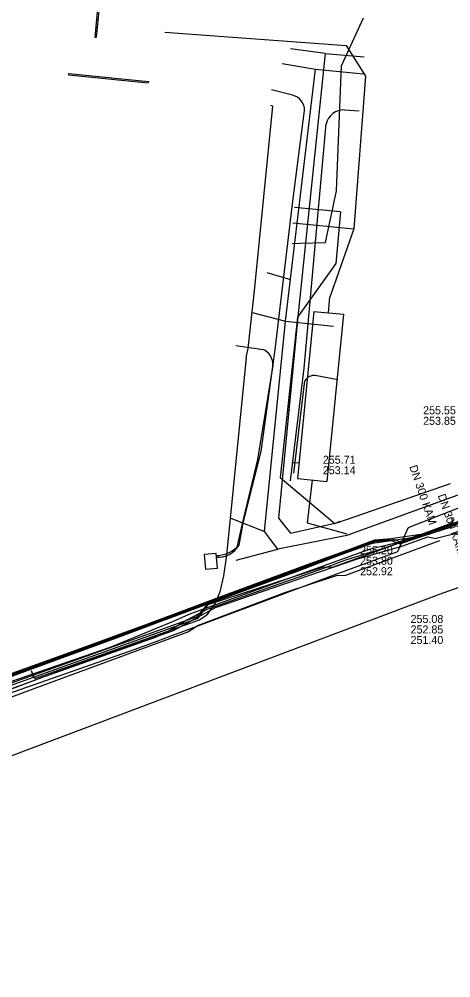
# Model space of a CAD drawing. Extents: x -598233 to -596890, y -1157848 to -1156431.
# Drawn here: x -597922.2 to -597879, y -1157150.2 to -1157054.4 of the extents above; entities that cross this region are included whole.
import ezdxf

# ---------------------------------------------------------------- set-up
doc = ezdxf.new("R2010")
doc.units = 0
for name, color, linetype in [('Vrstva 1', 7, 'Continuous'), ('Vrstva 12', 7, 'Continuous'), ('Vrstva 13', 7, 'Continuous'), ('Vrstva 15', 7, 'Continuous'), ('Vrstva 19', 7, 'Continuous'), ('Vrstva 3', 7, 'Continuous'), ('Vrstva 4', 7, 'Continuous'), ('Vrstva 42', 7, 'Continuous'), ('Vrstva 44', 7, 'Continuous'), ('Vrstva 5', 7, 'Continuous'), ('Vrstva 55', 7, 'Continuous'), ('Vrstva 8', 7, 'Continuous')]:
    doc.layers.add(name, color=color, linetype=linetype)

msp = doc.modelspace()

# ---------------------------------------------------------------- linework, layer by layer
at = {"layer": 'Vrstva 1'}
for p, q in [((-597895.875, -1157058.805), (-597892.546, -1157059.358)), ((-597892.546, -1157059.358), (-597887.749, -1157059.834)), ((-597887.54, -1157060.06), (-597888.7, -1157075.32)), ((-597894.788, -1157074.713), (-597888.7, -1157075.32)), ((-597888.7, -1157075.32), (-597891.09, -1157082.16)), ((-597897.409, -1157079.688), (-597895.042, -1157080.389)), ((-597891.243, -1157083.714), (-597891.09, -1157082.16)), ((-597892.883, -1157100.434), (-597893.37, -1157104.7)), ((-597901.002, -1157104.254), (-597897.625, -1157105.585)), ((-597893.37, -1157104.7), (-597889.41, -1157105.81)), ((-597900.483, -1157108.45), (-597896.302, -1157107.334))]:
    msp.add_line(p, q, dxfattribs=at)
for points in [[(-597907.59, -1157055.66), (-597907.59, -1157055.66), (-597889.48, -1157056.98), (-597887.54, -1157060.06)], [(-597877.584, -1157101.668), (-597889.412, -1157105.973), (-597896.302, -1157107.334), (-597897.625, -1157105.585), (-597895.529, -1157084.537), (-597892.546, -1157059.358)], [(-597898.865, -1157083.676), (-597895.529, -1157084.537), (-597890.749, -1157085.053)], [(-597894.85, -1157098.71), (-597894.192, -1157098.687)]]:
    msp.add_lwpolyline(points, dxfattribs=at)
at = {"layer": 'Vrstva 12'}
for points in [[(-597871.46, -1157103.25), (-597877.63, -1157105.58), (-597880.47, -1157106.29)], [(-597979.19, -1157149.27), (-597968.84, -1157145.3), (-597967.73, -1157143.62), (-597948.19, -1157136.32), (-597942.44, -1157134.58), (-597940.22, -1157134.81), (-597926.71, -1157130.02), (-597926.39, -1157129.56), (-597928.37, -1157124.06), (-597927.96, -1157123.34), (-597927.47, -1157122.93), (-597915.99, -1157118.72), (-597906.74, -1157115.46), (-597902.52, -1157113.17), (-597888.45, -1157108.33), (-597883.9, -1157107.04), (-597881.31, -1157106.1)], [(-597881.31, -1157106.1), (-597880.47, -1157106.29)]]:
    msp.add_lwpolyline(points, dxfattribs=at)
at = {"layer": 'Vrstva 13'}
for p, q in [((-597894.826, -1157061.967), (-597896.927, -1157061.422)), ((-597889.641, -1157063.426), (-597888.157, -1157063.515)), ((-597895.049, -1157100.505), (-597893.657, -1157089.253)), ((-597894.713, -1157099.741), (-597893.608, -1157090.506)), ((-597890.322, -1157090.427), (-597892.559, -1157089.968))]:
    msp.add_line(p, q, dxfattribs=at)
for points in [[(-597900.165, -1157106.932), (-597899.725, -1157104.562), (-597897.971, -1157097.591), (-597896.56, -1157087.388), (-597894.795, -1157072.557), (-597893.628, -1157063.478)], [(-597893.657, -1157089.253), (-597892.568, -1157077.033), (-597891.487, -1157064.826)], [(-597900.492, -1157086.974), (-597897.784, -1157087.378)], [(-597896.807, -1157088.973), (-597898.342, -1157098.384), (-597899.895, -1157104.957), (-597900.414, -1157107.129)], [(-597883.179, -1157105.156), (-597861.145, -1157096.547), (-597859.135, -1157095.717), (-597858.267, -1157095.339)], [(-597942.49, -1157128.6), (-597941.24, -1157128.1), (-597935.48, -1157126.06), (-597911.115, -1157117.523), (-597909.37, -1157116.91), (-597890.67, -1157109.92), (-597884.31, -1157107.581), (-597883.29, -1157105.2), (-597883.179, -1157105.156)], [(-597880.151, -1157106.507), (-597889.54, -1157109.96), (-597890.48, -1157110.02), (-597895.63, -1157111.72), (-597904.28, -1157114.97), (-597905.22, -1157115.59), (-597920.43, -1157121.19), (-597930.39, -1157124.89), (-597930.47, -1157125.15), (-597929.18, -1157128.76), (-597929, -1157129.02), (-597942.5, -1157133.91), (-597946.75, -1157135.65), (-597955.86, -1157138.74), (-597963.48, -1157141.63), (-597970.76, -1157144.97), (-597977.85, -1157148.64), (-597980.48, -1157150.19)]]:
    msp.add_lwpolyline(points, dxfattribs=at)
for centre, radius, start, end in [((-597895.187, -1157063.484), 1.559, 0.22063, 76.59782), ((-597889.695, -1157065.272), 1.847, 88.32675, 166.02636), ((-597898.42, -1157088.864), 1.617, 356.15248, 66.82572), ((-597892.633, -1157091.115), 1.149, 86.29466, 148.00914), ((-597902.304, -1157105.654), 2.492, 266.00563, 329.14739), ((-597902.381, -1157105.228), 2.736, 268.17835, 315.97169)]:
    msp.add_arc(centre, radius, start, end, dxfattribs=at)
at = {"layer": 'Vrstva 15'}
msp.add_lwpolyline([(-597795.75, -1157106.29), (-597809.63, -1157103.45), (-597835.63, -1157099.46), (-597840.12, -1157099.15), (-597845.9, -1157100.16), (-597851.53, -1157101.68), (-597880.18, -1157111.86), (-597929.3, -1157130.4), (-597932.92, -1157130.78), (-597936.16, -1157130.3), (-597938.69, -1157129.59), (-597944.94, -1157126.1), (-597951.42, -1157121.76), (-597962.41, -1157113.01), (-597975.19, -1157098.75), (-597989.47, -1157086.66), (-598003.42, -1157075.14), (-598015.06, -1157065.07)], dxfattribs=at)
msp.add_lwpolyline([(-597903.541, -1157109.329), (-597902.349, -1157109.231), (-597902.468, -1157107.786), (-597903.66, -1157107.884)], close=True, dxfattribs=at)
at = {"layer": 'Vrstva 19'}
for p, q in [((-597889.941, -1157059.011), (-597887.729, -1157054.215)), ((-597890.449, -1157071.516), (-597889.941, -1157059.011)), ((-597891.554, -1157076.674), (-597890.449, -1157071.516)), ((-597894.885, -1157076.788), (-597894.094, -1157076.761)), ((-597894.094, -1157076.761), (-597891.554, -1157076.674))]:
    msp.add_line(p, q, dxfattribs=at)
at = {"layer": 'Vrstva 3'}
for p, q in [((-597914.56, -1157056.19), (-597914.15, -1157051.75)), ((-597914.03, -1157051.78), (-597914.45, -1157056.19)), ((-597914.45, -1157056.19), (-597914.56, -1157056.19)), ((-597917.22, -1157059.93), (-597917.21, -1157059.8)), ((-597917.22, -1157059.93), (-597909.25, -1157060.72)), ((-597917.21, -1157059.8), (-597909.24, -1157060.59)), ((-597909.24, -1157060.59), (-597909.25, -1157060.72)), ((-597892.706, -1157083.571), (-597894.35, -1157100.29)), ((-597892.706, -1157083.571), (-597889.756, -1157083.861)), ((-597889.756, -1157083.861), (-597891.4, -1157100.58))]:
    msp.add_line(p, q, dxfattribs=at)
msp.add_lwpolyline([(-597894.35, -1157100.29), (-597891.4, -1157100.58)], dxfattribs=at)
at = {"layer": 'Vrstva 42'}
for p, q in [((-597899.454, -1157088.183), (-597899.266, -1157087.276)), ((-597920.724, -1157120.124), (-597920.937, -1157119.494)), ((-597920.578, -1157120.284), (-597920.918, -1157119.488))]:
    msp.add_line(p, q, dxfattribs=at)
for points in [[(-597899.266, -1157087.276), (-597898.612, -1157081.17), (-597896.792, -1157063.045), (-597897.001, -1157063.004)], [(-597899.454, -1157088.183), (-597901.43, -1157107.93), (-597901.725, -1157110.011), (-597902.111, -1157111.603), (-597902.567, -1157112.738), (-597903.403, -1157113.908)], [(-597903.256, -1157112.864), (-597891.829, -1157109.147), (-597890.731, -1157109.108), (-597879.01, -1157104.847), (-597865.464, -1157099.829), (-597860.567, -1157098.072), (-597859.48, -1157091.838)], [(-597860.048, -1157091.973), (-597859.843, -1157092.004), (-597860.12, -1157093.961), (-597860.258, -1157097.219), (-597860.37, -1157099.15), (-597865.84, -1157101.09), (-597877.054, -1157105.302), (-597879.02, -1157104.925)], [(-597945.026, -1157128.881), (-597942.602, -1157127.624), (-597941.16, -1157126.623), (-597937.007, -1157124.717), (-597929.173, -1157122.106), (-597920.974, -1157119.106), (-597912.135, -1157115.876), (-597902.165, -1157112.136), (-597893.424, -1157108.906), (-597886.874, -1157106.553), (-597881.783, -1157105.802), (-597879.02, -1157104.925)], [(-597944.934, -1157129.059), (-597942.498, -1157127.796), (-597941.06, -1157126.797), (-597936.933, -1157124.903), (-597929.107, -1157122.294), (-597920.906, -1157119.294), (-597912.065, -1157116.064), (-597902.095, -1157112.324), (-597893.356, -1157109.094), (-597886.826, -1157106.747), (-597881.737, -1157105.998), (-597878.96, -1157105.115)], [(-597971.603, -1157138.722), (-597953.276, -1157132.319), (-597935.695, -1157125.514), (-597920.724, -1157120.124), (-597904.253, -1157114.224), (-597903.256, -1157112.864)], [(-597923.383, -1157120.865), (-597904.381, -1157114.058), (-597903.276, -1157112.799)], [(-597920.578, -1157120.284), (-597904.125, -1157114.39), (-597903.403, -1157113.908)]]:
    msp.add_lwpolyline(points, dxfattribs=at)
at = {"layer": 'Vrstva 44'}
for p, q in [((-597894.36, -1157109.43), (-597886.6, -1157106.49)), ((-597886.6, -1157106.49), (-597884.96, -1157106.37)), ((-597903.59, -1157112.82), (-597894.36, -1157109.43)), ((-597910.52, -1157115.36), (-597903.59, -1157112.82)), ((-597917.1, -1157117.76), (-597910.52, -1157115.36)), ((-597923.56, -1157120.1), (-597917.1, -1157117.76))]:
    msp.add_line(p, q, dxfattribs=at)
for points in [[(-597884.967, -1157106.27), (-597884.103, -1157106.588), (-597878.994, -1157104.856), (-597873.015, -1157102.566), (-597869.726, -1157101.357), (-597863.218, -1157098.697), (-597859.958, -1157097.378), (-597858.713, -1157096.845), (-597857.41, -1157096.494), (-597824.131, -1157084.755), (-597822.256, -1157084.191), (-597816.346, -1157083.99), (-597807.186, -1157085.061), (-597804.405, -1157085.538), (-597802.739, -1157085.092), (-597801.935, -1157084.989)], [(-597802.33, -1157085.14), (-597802.72, -1157085.19), (-597804.4, -1157085.64), (-597807.2, -1157085.16), (-597816.35, -1157084.09), (-597822.24, -1157084.29), (-597824.1, -1157084.85), (-597857.38, -1157096.59), (-597858.68, -1157096.94), (-597859.92, -1157097.47), (-597863.18, -1157098.79), (-597869.69, -1157101.45), (-597872.98, -1157102.66), (-597878.96, -1157104.95), (-597885.98, -1157107.33), (-597889.55, -1157108.43), (-597891.83, -1157109.31), (-597903.4, -1157113.38), (-597905.33, -1157114.4), (-597907.34, -1157115.61), (-597908.56, -1157116.17), (-597920.13, -1157120.28), (-597931.43, -1157124.54)], [(-597884.953, -1157106.47), (-597884.117, -1157106.804), (-597878.926, -1157105.044), (-597872.945, -1157102.754), (-597869.654, -1157101.543), (-597863.142, -1157098.883), (-597859.882, -1157097.562), (-597858.647, -1157097.035), (-597857.35, -1157096.686), (-597824.069, -1157084.945), (-597822.224, -1157084.389), (-597816.354, -1157084.19), (-597807.214, -1157085.259), (-597804.395, -1157085.742), (-597802.701, -1157085.288), (-597801.873, -1157085.182)], [(-597943.862, -1157128.715), (-597943.006, -1157128.193), (-597941.73, -1157126.646), (-597938.045, -1157125.236), (-597932.574, -1157123.296), (-597928.744, -1157121.926), (-597923.595, -1157120.006), (-597917.134, -1157117.666), (-597910.554, -1157115.266), (-597903.624, -1157112.726), (-597894.395, -1157109.336), (-597886.622, -1157106.391), (-597884.967, -1157106.27)], [(-597943.758, -1157128.885), (-597942.874, -1157128.347), (-597941.61, -1157126.814), (-597937.975, -1157125.424), (-597932.506, -1157123.484), (-597928.676, -1157122.114), (-597923.525, -1157120.194), (-597917.066, -1157117.854), (-597910.486, -1157115.454), (-597903.556, -1157112.914), (-597894.325, -1157109.524), (-597886.578, -1157106.589), (-597884.953, -1157106.47)]]:
    msp.add_lwpolyline(points, dxfattribs=at)
at = {"layer": 'Vrstva 5'}
for p, q in [((-597891.557, -1157057.777), (-597895.03, -1157057.312)), ((-597891.557, -1157057.777), (-597887.663, -1157058.115)), ((-597890.05, -1157073.63), (-597894.634, -1157073.173)), ((-597890.05, -1157073.63), (-597890.497, -1157078.791)), ((-597890.497, -1157078.791), (-597894.33, -1157084.16)), ((-597894.33, -1157084.16), (-597896.06, -1157100.19))]:
    msp.add_line(p, q, dxfattribs=at)
for points in [[(-597891.557, -1157057.777), (-597894.282, -1157083.78), (-597896.246, -1157104.252), (-597895.053, -1157105.725), (-597890.303, -1157104.685), (-597879.054, -1157100.764)], [(-597896.06, -1157100.19), (-597890.59, -1157104.76), (-597890.08, -1157104.54)]]:
    msp.add_lwpolyline(points, dxfattribs=at)
at = {"layer": 'Vrstva 55'}
msp.add_lwpolyline([(-597978.71, -1157140.97), (-597971.82, -1157138.93), (-597962.15, -1157135.01), (-597953.51, -1157131.92), (-597953.029, -1157131.737), (-597930.14, -1157123.04), (-597925.721, -1157121.509), (-597912.97, -1157117.09), (-597906.73, -1157114.55), (-597904.99, -1157113.76), (-597887.05, -1157107.29), (-597883.72, -1157106.51), (-597878.81, -1157104.68), (-597878.92, -1157104.16)], dxfattribs=at)

# ---------------------------------------------------------------- texts
at = {"layer": 'Vrstva 4'}
for s, p in [('255.55', (-597881.78, -1157093.857)), ('253.85', (-597881.78, -1157094.907))]:
    msp.add_text(s, height=0.8, dxfattribs=at).set_placement(p)
at = {"layer": 'Vrstva 8'}
for s, p in [('255.71', (-597891.807, -1157098.8)), ('253.14', (-597891.807, -1157099.85)), ('255.20', (-597888.081, -1157107.844)), ('253.80', (-597888.081, -1157108.894)), ('252.92', (-597888.081, -1157109.944)), ('255.08', (-597883.036, -1157114.717)), ('252.85', (-597883.036, -1157115.767)), ('251.40', (-597883.036, -1157116.817))]:
    msp.add_text(s, height=0.8, dxfattribs=at).set_placement(p)
for rotation, p in [(288.77729, (-597883.171, -1157099.088)), (288.93508, (-597880.328, -1157101.974))]:
    msp.add_text('DN 300 KAM', height=0.8, rotation=rotation, dxfattribs=at).set_placement(p)

doc.saveas('drawing.dxf')
